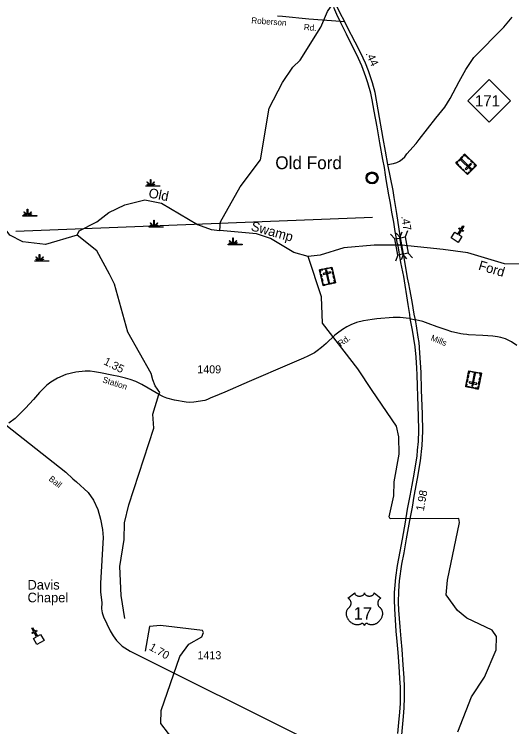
# Model space of a CAD drawing. Extents: x 2532689 to 2764727, y 536648 to 732970.
# Drawn here: x 2569462 to 2577230, y 682821 to 693939 of the extents above; entities that cross this region are included whole.
import ezdxf

# ---------------------------------------------------------------- set-up
doc = ezdxf.new("R2010")
doc.units = 0
for name, color, linetype in [('Exist Civil Demographics Community CELL', 7, 'Continuous'), ('Exist Civil Demographics Community Label', 7, 'Continuous'), ('Exist Cultural Cemetery CELL', 7, 'Continuous'), ('Exist Cultural Church CELL', 7, 'Continuous'), ('Exist Cultural Church Label', 7, 'Continuous'), ('Exist Hydrographic Creek Single Shore', 7, 'Continuous'), ('Exist Hydrographic Swamp CELL', 7, 'Continuous'), ('Exist Hydrographic Swamp Label', 7, 'Continuous'), ('Exist Road Primary NC Attributed', 7, 'Continuous'), ('Exist Road Primary NC Shield CELL', 7, 'Continuous'), ('Exist Road Primary NC Shield Number Label', 7, 'Continuous'), ('Exist Road Primary US Divided Attributed', 7, 'Continuous'), ('Exist Road Primary US Mileage Hundredths English Label', 7, 'Continuous'), ('Exist Road Primary US Shield CELL', 7, 'Continuous'), ('Exist Road Primary US Shield Number Label', 7, 'Continuous'), ('Exist Road Primary US Structure Standard Bridge CELL', 7, 'Continuous'), ('Exist Road Primary US Structure Standard Bridge Number Label', 7, 'Continuous'), ('Exist Road Secondary Mileage Hundredths English Label', 7, 'Continuous'), ('Exist Road Secondary Type 10 Attributed', 7, 'Continuous'), ('Exist Road Secondary Type 51 Attributed', 7, 'Continuous'), ('Exist Road Secondary Type 51 Label', 7, 'Continuous'), ('Exist Road Secondary Type 51 Number Label', 7, 'Continuous')]:
    doc.layers.add(name, color=color, linetype=linetype)

msp = doc.modelspace()

# ---------------------------------------------------------------- linework, layer by layer
at = {"layer": 'Exist Civil Demographics Community CELL'}
msp.add_lwpolyline([(2574971, 691398), (2574972, 691403), (2574974, 691410), (2574977, 691417), (2574980, 691423), (2574983, 691428), (2574987, 691434), (2574991, 691438), (2574995, 691442), (2575001, 691447), (2575006, 691451), (2575011, 691454), (2575016, 691456), (2575022, 691458), (2575027, 691460), (2575032, 691461), (2575037, 691462), (2575041, 691463), (2575047, 691463), (2575051, 691463), (2575057, 691463), (2575062, 691462), (2575067, 691461), (2575072, 691460), (2575077, 691458), (2575084, 691455), (2575090, 691451), (2575095, 691448), (2575100, 691444), (2575104, 691441), (2575108, 691436), (2575112, 691431), (2575115, 691427), (2575118, 691422), (2575120, 691417), (2575122, 691412), (2575124, 691407), (2575125, 691402), (2575126, 691396), (2575127, 691391), (2575127, 691385), (2575127, 691380), (2575126, 691374), (2575125, 691368), (2575124, 691362), (2575122, 691356), (2575120, 691351), (2575116, 691345), (2575113, 691340), (2575110, 691335), (2575105, 691331), (2575100, 691326), (2575095, 691321), (2575090, 691318), (2575086, 691315), (2575079, 691312), (2575072, 691310), (2575066, 691308), (2575059, 691307), (2575055, 691306), (2575050, 691306), (2575045, 691306), (2575041, 691306), (2575035, 691307), (2575029, 691309), (2575024, 691310), (2575019, 691312), (2575015, 691314), (2575011, 691316), (2575004, 691320), (2574998, 691324), (2574993, 691329), (2574989, 691334), (2574986, 691338), (2574983, 691342), (2574979, 691349), (2574977, 691352), (2574975, 691356), (2574973, 691365), (2574971, 691372), (2574970, 691377), (2574970, 691383), (2574970, 691388), (2574971, 691394)], close=True, dxfattribs=at)
for centre, radius in [((2575049, 691385), 94.3), ((2575048, 691385), 76.7)]:
    msp.add_circle(centre, radius, dxfattribs=at)
at = {"layer": 'Exist Cultural Cemetery CELL'}
for points in [[(2576678, 691580), (2576538, 691437), (2576356, 691616), (2576496, 691758)], [(2576464, 691709), (2576404, 691648), (2576396, 691656), (2576456, 691717)], [(2576580, 691522), (2576593, 691536), (2576449, 691678), (2576435, 691664)], [(2576473, 691734), (2576481, 691726), (2576496, 691742), (2576525, 691714), (2576533, 691722), (2576496, 691758)], [(2576546, 691709), (2576577, 691679), (2576569, 691671), (2576538, 691701)], [(2576380, 691639), (2576388, 691631), (2576372, 691616), (2576401, 691587), (2576393, 691579), (2576356, 691616)], [(2576416, 691573), (2576447, 691543), (2576439, 691535), (2576408, 691565)], [(2576600, 691598), (2576587, 691611), (2576505, 691527), (2576518, 691514)], [(2576594, 691662), (2576625, 691632), (2576617, 691623), (2576586, 691654)], [(2576647, 691610), (2576639, 691602), (2576662, 691579), (2576633, 691550), (2576641, 691543), (2576678, 691580)], [(2576463, 691527), (2576494, 691497), (2576486, 691489), (2576455, 691519)], [(2576507, 691468), (2576515, 691476), (2576538, 691453), (2576567, 691482), (2576575, 691475), (2576538, 691437)], [(2576626, 691527), (2576590, 691490), (2576581, 691498), (2576618, 691535)], [(2574228, 689953), (2574423, 689995), (2574477, 689747), (2574283, 689704)], [(2574237, 689910), (2574248, 689913), (2574242, 689944), (2574281, 689953), (2574279, 689964), (2574228, 689953)], [(2574283, 689895), (2574287, 689877), (2574402, 689902), (2574398, 689920)], [(2574300, 689969), (2574351, 689980), (2574354, 689969), (2574303, 689957)], [(2574341, 689947), (2574323, 689943), (2574366, 689745), (2574384, 689749)], [(2574432, 689953), (2574421, 689951), (2574414, 689982), (2574374, 689973), (2574372, 689984), (2574423, 689995)], [(2574436, 689879), (2574427, 689922), (2574438, 689924), (2574448, 689882)], [(2574253, 689838), (2574244, 689880), (2574255, 689883), (2574264, 689840)], [(2574268, 689772), (2574258, 689815), (2574270, 689817), (2574279, 689775)], [(2574451, 689815), (2574441, 689857), (2574452, 689860), (2574462, 689817)], [(2574445, 689740), (2574442, 689751), (2574464, 689756), (2574455, 689795), (2574466, 689797), (2574477, 689747)], [(2574315, 689711), (2574313, 689722), (2574291, 689718), (2574282, 689757), (2574272, 689755), (2574283, 689704)], [(2574336, 689728), (2574419, 689746), (2574422, 689735), (2574339, 689716)], [(2576706, 688089), (2576511, 688127), (2576559, 688377), (2576755, 688339)], [(2576592, 688371), (2576590, 688360), (2576568, 688364), (2576560, 688324), (2576549, 688326), (2576559, 688377)], [(2576605, 688139), (2576623, 688135), (2576662, 688334), (2576643, 688338)], [(2576696, 688339), (2576613, 688355), (2576615, 688366), (2576698, 688350)], [(2576722, 688346), (2576720, 688334), (2576742, 688330), (2576734, 688291), (2576745, 688288), (2576755, 688339)], [(2576544, 688239), (2576536, 688197), (2576525, 688199), (2576533, 688242)], [(2576557, 688304), (2576549, 688262), (2576537, 688264), (2576546, 688306)], [(2576742, 688271), (2576733, 688228), (2576722, 688230), (2576730, 688273)], [(2576519, 688170), (2576530, 688168), (2576524, 688136), (2576564, 688128), (2576562, 688117), (2576511, 688127)], [(2576679, 688164), (2576683, 688182), (2576567, 688205), (2576564, 688186)], [(2576634, 688103), (2576583, 688113), (2576585, 688125), (2576636, 688115)], [(2576715, 688132), (2576704, 688134), (2576697, 688103), (2576658, 688110), (2576656, 688099), (2576706, 688089)], [(2576729, 688205), (2576721, 688162), (2576709, 688164), (2576718, 688207)]]:
    msp.add_lwpolyline(points, close=True, dxfattribs=at)
at = {"layer": 'Exist Cultural Church CELL'}
for points in [[(2576340, 690538), (2576388, 690509), (2576428, 690574), (2576401, 690590), (2576409, 690604), (2576436, 690587), (2576468, 690639), (2576481, 690630), (2576450, 690579), (2576477, 690562), (2576469, 690549), (2576442, 690565), (2576402, 690500), (2576451, 690470), (2576395, 690379), (2576284, 690448)], [(2569761, 684196), (2569810, 684224), (2569773, 684291), (2569745, 684275), (2569737, 684289), (2569765, 684305), (2569735, 684357), (2569749, 684365), (2569779, 684313), (2569807, 684328), (2569815, 684314), (2569787, 684299), (2569824, 684232), (2569874, 684261), (2569927, 684168), (2569813, 684104)]]:
    msp.add_lwpolyline(points, close=True, dxfattribs=at)
at = {"layer": 'Exist Hydrographic Creek Single Shore'}
for points in [[(2572670, 690567), (2572684, 690699), (2572989, 691246), (2573306, 691669), (2573441, 692473), (2573650, 692875), (2573811, 693115), (2573926, 693224), (2574249, 693740), (2574352, 693984), (2574539, 694260), (2574665, 694663), (2574731, 695105), (2574801, 695299), (2575031, 695521), (2575245, 695615), (2575501, 695803), (2575675, 695859), (2575891, 695878), (2576314, 695977), (2576455, 696049), (2576462, 696072)], [(2570446, 690490), (2569949, 690345), (2569597, 690390), (2569395, 690493), (2569173, 690780), (2568984, 691110), (2568862, 691384), (2568798, 691615), (2568765, 692079), (2568700, 692346), (2568569, 692676), (2568425, 692791), (2568317, 692830), (2567831, 692889), (2567507, 692839)], [(2570446, 690490), (2570478, 690557), (2570749, 690702), (2570939, 690848), (2571186, 690963), (2571502, 691041), (2571761, 690989), (2572325, 690658), (2572535, 690581), (2572670, 690567)], [(2574053, 690160), (2573827, 690223), (2573464, 690438), (2573246, 690511), (2572670, 690567)], [(2571718, 688004), (2571736, 688039), (2571664, 688139), (2571625, 688235), (2571599, 688331), (2571234, 688979), (2571028, 689725), (2570950, 689883), (2570750, 690246), (2570446, 690490)], [(2577679, 690129), (2577397, 690042), (2577114, 690044), (2576543, 690215), (2576159, 690268), (2575508, 690337), (2575083, 690336), (2574609, 690294), (2574236, 690180), (2574053, 690160)], [(2575050, 688069), (2574829, 688408), (2574273, 689121), (2574257, 689531), (2574053, 690160)], [(2571187, 684508), (2571130, 684867), (2571112, 685323), (2571179, 685742), (2571181, 686002), (2571252, 686284), (2571640, 687478), (2571628, 687699), (2571718, 688004)], [(2576388, 682743), (2576603, 683290), (2576805, 683593), (2576988, 684021), (2576992, 684231), (2576924, 684330), (2576529, 684515), (2576384, 684637), (2576205, 684882), (2576225, 685106), (2576416, 686010), (2576406, 686069), (2575331, 686065), (2575314, 686097), (2575391, 686425), (2575395, 686642), (2575470, 687075), (2575465, 687344), (2575428, 687510), (2575050, 688069)], [(2571992, 682558), (2571752, 682870), (2571756, 683077), (2572048, 683916), (2572186, 684112), (2572392, 684226), (2572416, 684292), (2572399, 684324), (2571747, 684403), (2571573, 684383), (2571505, 683999)]]:
    msp.add_lwpolyline(points, dxfattribs=at)
at = {"layer": 'Exist Hydrographic Swamp CELL'}
for points in [[(2571518, 691262), (2571571, 691262), (2571573, 691265), (2571535, 691280), (2571537, 691285), (2571575, 691270), (2571577, 691272), (2571532, 691317), (2571537, 691322), (2571583, 691277), (2571589, 691279), (2571589, 691362), (2571596, 691362), (2571596, 691279), (2571603, 691277), (2571648, 691322), (2571653, 691317), (2571609, 691272), (2571611, 691269), (2571652, 691287), (2571654, 691282), (2571613, 691265), (2571615, 691262), (2571736, 691262), (2571736, 691254), (2571518, 691254)], [(2569595, 690797), (2569648, 690797), (2569650, 690801), (2569612, 690816), (2569615, 690821), (2569652, 690805), (2569654, 690808), (2569610, 690852), (2569615, 690858), (2569660, 690812), (2569666, 690814), (2569666, 690898), (2569674, 690898), (2569674, 690814), (2569680, 690812), (2569725, 690858), (2569730, 690852), (2569686, 690808), (2569688, 690804), (2569729, 690823), (2569731, 690818), (2569690, 690800), (2569692, 690797), (2569813, 690797), (2569813, 690790), (2569595, 690790)], [(2571568, 690624), (2571621, 690624), (2571623, 690628), (2571584, 690643), (2571587, 690648), (2571625, 690632), (2571627, 690635), (2571582, 690680), (2571587, 690685), (2571633, 690639), (2571639, 690642), (2571639, 690725), (2571646, 690725), (2571646, 690642), (2571653, 690639), (2571698, 690685), (2571703, 690680), (2571659, 690635), (2571661, 690632), (2571701, 690650), (2571704, 690645), (2571663, 690627), (2571665, 690624), (2571786, 690624), (2571786, 690617), (2571568, 690617)], [(2572804, 690349), (2572857, 690350), (2572859, 690353), (2572820, 690368), (2572823, 690373), (2572861, 690357), (2572863, 690360), (2572818, 690405), (2572823, 690410), (2572869, 690365), (2572875, 690367), (2572875, 690450), (2572882, 690450), (2572882, 690367), (2572889, 690365), (2572934, 690410), (2572939, 690405), (2572895, 690360), (2572897, 690357), (2572937, 690375), (2572940, 690370), (2572899, 690352), (2572901, 690350), (2573022, 690349), (2573022, 690342), (2572804, 690342)], [(2569782, 690092), (2569835, 690092), (2569837, 690096), (2569799, 690110), (2569802, 690116), (2569839, 690100), (2569841, 690103), (2569797, 690147), (2569802, 690152), (2569847, 690107), (2569853, 690109), (2569853, 690192), (2569861, 690192), (2569861, 690109), (2569867, 690107), (2569912, 690152), (2569917, 690147), (2569873, 690103), (2569875, 690099), (2569916, 690118), (2569918, 690113), (2569877, 690095), (2569879, 690092), (2570000, 690092), (2570000, 690085), (2569782, 690085)]]:
    msp.add_lwpolyline(points, close=True, dxfattribs=at)
at = {"layer": 'Exist Road Primary NC Attributed'}
msp.add_lwpolyline([(2575296, 691596), (2575385, 691612), (2575433, 691627), (2575477, 691649), (2575521, 691678), (2575560, 691716), (2575592, 691759), (2575739, 691923), (2575786, 691987), (2576046, 692318), (2576187, 692491), (2576268, 692626), (2576407, 692888), (2576515, 693077), (2576639, 693265), (2577104, 693738), (2577238, 693895)], dxfattribs=at)
at = {"layer": 'Exist Road Primary NC Shield CELL'}
msp.add_lwpolyline([(2576546, 692590), (2576879, 692923), (2577212, 692590), (2576879, 692257)], close=True, dxfattribs=at)
at = {"layer": 'Exist Road Primary US Divided Attributed'}
for points in [[(2574621, 693819), (2574544, 693966), (2574417, 694236), (2574343, 694436), (2574296, 694564), (2574273, 694617), (2574245, 694663)], [(2575446, 690356), (2575412, 690550), (2575387, 690696), (2575358, 690853), (2575336, 690993), (2575313, 691123), (2575270, 691362), (2575259, 691431), (2575242, 691548), (2575215, 691674), (2575170, 691932), (2575128, 692183), (2575084, 692429), (2575051, 692606), (2575029, 692706), (2574985, 692867), (2574954, 692961), (2574888, 693133), (2574836, 693247), (2574762, 693402), (2574707, 693508), (2574647, 693626), (2574601, 693723), (2574562, 693803), (2574498, 693934), (2574454, 694046)], [(2575296, 691596), (2575257, 691801), (2575224, 692003), (2575146, 692447), (2575095, 692718), (2575055, 692868), (2574994, 693056), (2574946, 693176), (2574910, 693255), (2574842, 693395), (2574786, 693505), (2574667, 693733), (2574621, 693819)], [(2575515, 690339), (2575490, 690479), (2575434, 690829), (2575393, 691081), (2575377, 691190), (2575296, 691596)], [(2575446, 690356), (2575495, 690064), (2575538, 689849), (2575606, 689411), (2575632, 689252), (2575640, 689190)], [(2575725, 689173), (2575707, 689259), (2575673, 689458), (2575641, 689649), (2575621, 689733), (2575604, 689828), (2575557, 690113), (2575515, 690339)], [(2575640, 689190), (2575675, 689012), (2575697, 688881), (2575714, 688748), (2575731, 688590), (2575742, 688416), (2575746, 688310), (2575753, 688143), (2575757, 687975), (2575767, 687665), (2575773, 687444), (2575767, 687270), (2575755, 687137), (2575746, 687041), (2575728, 686923), (2575700, 686765), (2575669, 686591), (2575637, 686423), (2575599, 686214), (2575566, 686014), (2575517, 685747), (2575484, 685554), (2575442, 685337), (2575413, 685152), (2575403, 685030), (2575393, 684916), (2575393, 684804), (2575397, 684660), (2575408, 684489), (2575422, 684313), (2575435, 684151), (2575449, 683981), (2575465, 683764), (2575479, 683575), (2575489, 683441), (2575489, 683291), (2575486, 683186), (2575476, 683050), (2575462, 682887), (2575448, 682718)], [(2575501, 682582), (2575540, 682981), (2575551, 683114), (2575557, 683276), (2575556, 683444), (2575551, 683585), (2575536, 683785), (2575517, 684025), (2575503, 684192), (2575489, 684380), (2575467, 684642), (2575463, 684758), (2575467, 684936), (2575478, 685098), (2575516, 685356), (2575549, 685536), (2575589, 685752), (2575638, 686041), (2575678, 686249), (2575708, 686419), (2575760, 686696), (2575804, 686970), (2575831, 687209), (2575840, 687432), (2575835, 687697), (2575822, 688077), (2575816, 688349), (2575795, 688655), (2575782, 688817), (2575771, 688902), (2575744, 689079), (2575725, 689173)]]:
    msp.add_lwpolyline(points, dxfattribs=at)
at = {"layer": 'Exist Road Primary US Shield CELL'}
msp.add_lwpolyline([(2574778, 684911), (2574778, 684906), (2574779, 684901), (2574780, 684899), (2574782, 684893), (2574786, 684887), (2574792, 684881), (2574798, 684876), (2574802, 684873), (2574810, 684869), (2574818, 684866), (2574827, 684863), (2574836, 684861), (2574847, 684860), (2574857, 684860), (2574868, 684861), (2574880, 684863), (2574885, 684865), (2574892, 684867), (2574897, 684869), (2574904, 684873), (2574909, 684876), (2574913, 684879), (2574918, 684884), (2574923, 684890), (2574925, 684893), (2574926, 684896), (2574929, 684902), (2574929, 684905), (2574930, 684911), (2574930, 684906), (2574931, 684903), (2574931, 684900), (2574933, 684897), (2574935, 684892), (2574937, 684889), (2574942, 684883), (2574945, 684880), (2574948, 684878), (2574955, 684873), (2574963, 684869), (2574968, 684867), (2574972, 684865), (2574977, 684864), (2574983, 684862), (2574988, 684862), (2574994, 684861), (2575000, 684860), (2575004, 684860), (2575010, 684860), (2575016, 684861), (2575021, 684861), (2575027, 684862), (2575032, 684863), (2575038, 684865), (2575044, 684867), (2575049, 684869), (2575056, 684873), (2575061, 684876), (2575065, 684879), (2575070, 684883), (2575074, 684888), (2575077, 684892), (2575078, 684896), (2575080, 684900), (2575081, 684904), (2575082, 684908), (2575082, 684911), (2575188, 684827), (2575186, 684826), (2575180, 684823), (2575175, 684820), (2575168, 684815), (2575165, 684812), (2575162, 684809), (2575159, 684806), (2575156, 684803), (2575153, 684799), (2575150, 684794), (2575148, 684790), (2575146, 684786), (2575142, 684777), (2575141, 684772), (2575140, 684767), (2575139, 684758), (2575138, 684753), (2575138, 684749), (2575138, 684744), (2575139, 684739), (2575140, 684735), (2575140, 684731), (2575142, 684726), (2575144, 684720), (2575146, 684714), (2575151, 684705), (2575157, 684695), (2575162, 684690), (2575166, 684685), (2575173, 684680), (2575176, 684677), (2575180, 684673), (2575187, 684665), (2575189, 684661), (2575192, 684657), (2575195, 684653), (2575197, 684649), (2575199, 684645), (2575203, 684635), (2575206, 684627), (2575207, 684622), (2575209, 684612), (2575210, 684606), (2575211, 684596), (2575211, 684584), (2575210, 684572), (2575207, 684559), (2575206, 684550), (2575203, 684541), (2575200, 684533), (2575195, 684521), (2575191, 684512), (2575185, 684502), (2575182, 684495), (2575177, 684489), (2575171, 684481), (2575165, 684473), (2575157, 684464), (2575151, 684458), (2575142, 684450), (2575137, 684446), (2575130, 684441), (2575121, 684434), (2575111, 684429), (2575103, 684425), (2575095, 684421), (2575086, 684418), (2575070, 684414), (2575065, 684412), (2575058, 684411), (2575051, 684411), (2575045, 684410), (2575037, 684410), (2575029, 684411), (2575021, 684412), (2575013, 684414), (2575004, 684416), (2574997, 684419), (2574989, 684423), (2574976, 684431), (2574972, 684433), (2574970, 684434), (2574965, 684434), (2574960, 684433), (2574955, 684431), (2574952, 684430), (2574948, 684427), (2574945, 684425), (2574942, 684421), (2574939, 684418), (2574937, 684416), (2574933, 684410), (2574932, 684408), (2574931, 684404), (2574930, 684399), (2574928, 684405), (2574926, 684410), (2574924, 684414), (2574921, 684417), (2574918, 684421), (2574914, 684424), (2574910, 684428), (2574906, 684430), (2574903, 684432), (2574899, 684433), (2574896, 684434), (2574892, 684434), (2574890, 684434), (2574886, 684433), (2574882, 684430), (2574877, 684427), (2574872, 684424), (2574866, 684421), (2574862, 684419), (2574857, 684417), (2574851, 684415), (2574844, 684413), (2574837, 684412), (2574831, 684411), (2574825, 684410), (2574819, 684410), (2574813, 684410), (2574808, 684410), (2574801, 684411), (2574793, 684412), (2574787, 684414), (2574780, 684416), (2574772, 684418), (2574765, 684421), (2574755, 684425), (2574748, 684428), (2574738, 684435), (2574725, 684443), (2574716, 684451), (2574709, 684457), (2574699, 684467), (2574693, 684474), (2574684, 684486), (2574678, 684495), (2574674, 684501), (2574668, 684511), (2574665, 684518), (2574661, 684527), (2574658, 684536), (2574655, 684544), (2574654, 684549), (2574652, 684558), (2574651, 684565), (2574649, 684574), (2574649, 684583), (2574649, 684592), (2574649, 684599), (2574650, 684607), (2574651, 684616), (2574653, 684624), (2574654, 684629), (2574657, 684636), (2574660, 684643), (2574663, 684650), (2574666, 684656), (2574671, 684662), (2574675, 684668), (2574680, 684674), (2574686, 684679), (2574691, 684683), (2574697, 684689), (2574700, 684693), (2574704, 684698), (2574707, 684703), (2574710, 684707), (2574713, 684713), (2574715, 684718), (2574717, 684725), (2574719, 684730), (2574720, 684736), (2574721, 684742), (2574721, 684750), (2574721, 684756), (2574720, 684764), (2574719, 684771), (2574717, 684777), (2574714, 684784), (2574712, 684789), (2574708, 684796), (2574703, 684802), (2574699, 684808), (2574694, 684812), (2574689, 684816), (2574685, 684819), (2574680, 684822), (2574675, 684825), (2574671, 684826)], close=True, dxfattribs=at)
at = {"layer": 'Exist Road Primary US Structure Standard Bridge CELL'}
for p, q in [((2575601, 690558), (2575565, 690466)), ((2575336, 690505), (2575402, 690433)), ((2575425, 690524), (2575491, 690452)), ((2575512, 690539), (2575476, 690447)), ((2575450, 690180), (2575414, 690088)), ((2575539, 690199), (2575503, 690107)), ((2575523, 690194), (2575589, 690122)), ((2575611, 690212), (2575678, 690140))]:
    msp.add_line(p, q, dxfattribs=at)
for points in [[(2575476, 690447), (2575523, 690194), (2575449, 690180), (2575402, 690433)], [(2575565, 690466), (2575612, 690213), (2575538, 690198), (2575491, 690452)]]:
    msp.add_lwpolyline(points, close=True, dxfattribs=at)
at = {"layer": 'Exist Road Primary US Structure Standard Bridge Number Label'}
msp.add_line((2575054, 690770), (2569484, 690549), dxfattribs=at)
at = {"layer": 'Exist Road Secondary Type 10 Attributed'}
msp.add_lwpolyline([(2574621, 693819), (2574413, 693834), (2574063, 693864), (2573649, 693904), (2573571, 693911)], dxfattribs=at)
at = {"layer": 'Exist Road Secondary Type 51 Attributed'}
msp.add_line((2575636, 689192), (2575725, 689173), dxfattribs=at)
for points in [[(2575640, 689190), (2575579, 689199), (2575485, 689206), (2575377, 689209), (2575124, 689184), (2575049, 689175), (2574917, 689156), (2574806, 689127), (2574717, 689094), (2574656, 689060), (2574587, 689020), (2574511, 688964), (2574468, 688929), (2574330, 688799), (2574259, 688737), (2574194, 688687), (2574149, 688657), (2574046, 688605), (2573980, 688574), (2573904, 688544), (2573761, 688480), (2573131, 688206), (2572751, 688042), (2572662, 688006), (2572523, 687946), (2572481, 687928), (2572437, 687913), (2572265, 687884), (2572204, 687881), (2572144, 687884), (2571966, 687915), (2571845, 687951), (2571791, 687967), (2571740, 687994), (2571555, 688102), (2571453, 688164), (2571358, 688209), (2571274, 688238), (2571197, 688260), (2571097, 688286), (2570983, 688309), (2570811, 688345), (2570716, 688361), (2570647, 688369), (2570569, 688370), (2570421, 688356), (2570265, 688319), (2570138, 688261), (2570033, 688198), (2569970, 688150), (2569908, 688088), (2569857, 688035), (2569762, 687929), (2569636, 687790), (2569476, 687629), (2569375, 687557)], [(2577307, 688772), (2577226, 688826), (2577131, 688872), (2577061, 688893), (2577009, 688906), (2576969, 688913), (2576932, 688917), (2576776, 688928), (2576555, 688939), (2576530, 688941), (2576469, 688947), (2576436, 688953), (2576366, 688968), (2576296, 688985), (2576205, 689017), (2576067, 689063), (2575927, 689113), (2575841, 689144), (2575725, 689173)], [(2569333, 687532), (2570268, 686794), (2570376, 686690), (2570435, 686643), (2570618, 686475), (2570699, 686355), (2570765, 686212), (2570806, 686061), (2570840, 685897), (2570848, 685773), (2570810, 685061), (2570809, 684921), (2570828, 684761), (2570824, 684661), (2570837, 684601), (2570854, 684536), (2570962, 684318), (2571008, 684238), (2571058, 684166), (2571145, 684079), (2571271, 684002), (2571826, 683725), (2572551, 683361), (2572733, 683274), (2575374, 681955)]]:
    msp.add_lwpolyline(points, dxfattribs=at)

# ---------------------------------------------------------------- texts
at = {"layer": 'Exist Civil Demographics Community Label'}
msp.add_text('Old Ford', height=200, dxfattribs=at).set_placement((2573538, 691522))
at = {"layer": 'Exist Cultural Church Label'}
for s, p in [('Davis', (2569669, 684962)), ('Chapel', (2569669, 684763))]:
    msp.add_text(s, height=150, rotation=359.94, dxfattribs=at).set_placement(p)
at = {"layer": 'Exist Hydrographic Swamp Label'}
for s, rotation, p in [('Old', 348.6836, (2571550, 691082)), ('Swamp', 344.4089, (2573147, 690568)), ('Ford', 343.3668, (2576699, 689956))]:
    msp.add_text(s, height=150, rotation=rotation, dxfattribs=at).set_placement(p)
at = {"layer": 'Exist Road Primary NC Shield Number Label'}
msp.add_text('171', height=175, dxfattribs=at).set_placement((2576655, 692501))
at = {"layer": 'Exist Road Primary US Mileage Hundredths English Label'}
for s, rotation, p in [('.44', 294.444, (2574946, 693326)), ('.47', 279.1412, (2575504, 690785)), ('1.98', 79.7559, (2575856, 686181))]:
    msp.add_text(s, height=125, rotation=rotation, dxfattribs=at).set_placement(p)
at = {"layer": 'Exist Road Primary US Shield Number Label'}
msp.add_text('17', height=195, dxfattribs=at).set_placement((2574760, 684492))
at = {"layer": 'Exist Road Secondary Mileage Hundredths English Label'}
for s, rotation, p in [('1.35', 333.1829, (2570847, 688482)), ('1.70', 330.1387, (2571556, 684029))]:
    msp.add_text(s, height=125, rotation=rotation, dxfattribs=at).set_placement(p)
at = {"layer": 'Exist Road Secondary Type 51 Label'}
for s, rotation, p in [('Roberson', 355.817, (2573160, 693798)), ('Rd.', 355.817, (2573981, 693693)), ('Rd.', 35.6074, (2574559, 688750)), ('Mills', 338.2928, (2575957, 688853)), ('Station', 342.2091, (2570832, 688198)), ('Ball', 321.7229, (2569992, 686672))]:
    msp.add_text(s, height=95, rotation=rotation, dxfattribs=at).set_placement(p)
at = {"layer": 'Exist Road Secondary Type 51 Number Label'}
for s, p in [('1409', (2572320, 688336)), ('1413', (2572323, 683875))]:
    msp.add_text(s, height=125, dxfattribs=at).set_placement(p)

doc.saveas('drawing.dxf')
